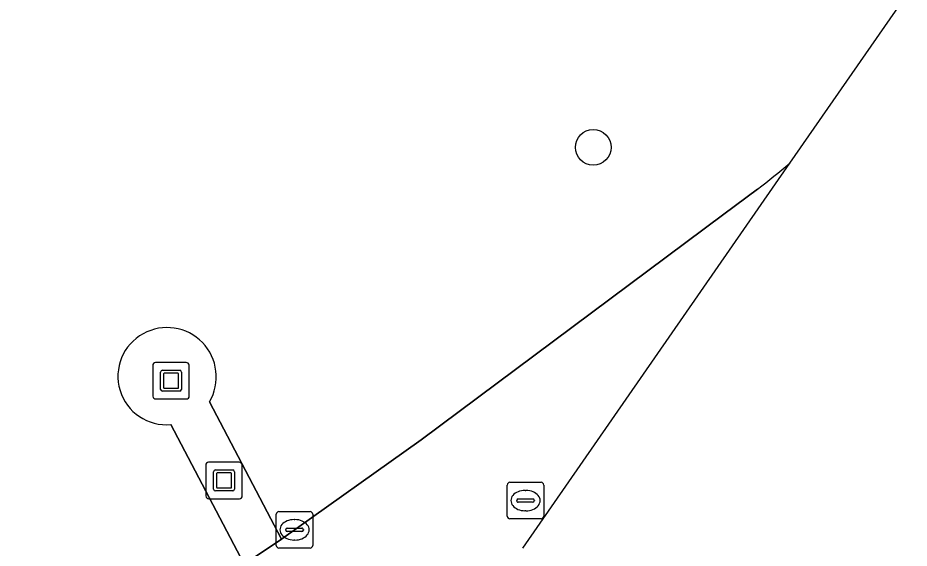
# Model space of a CAD drawing. Extents: x 157692 to 159674, y 381452 to 383291.
# Drawn here: x 159634.96 to 159659.42, y 382487.61 to 382502.15 of the extents above; entities that cross this region are included whole.
import ezdxf

# ---------------------------------------------------------------- set-up
doc = ezdxf.new("R2010")
doc.units = 0
for name, color, linetype in [('IMGEO_Berm_groen', 7, 'Continuous'), ('IMGEO_Boom', 7, 'Continuous'), ('IMGEO_Kolk', 7, 'Continuous'), ('IMGEO_Kunstobject', 7, 'Continuous'), ('IMGEO_Rijbaan_regionaal_gesloten', 7, 'Continuous'), ('IMGEO_Rioolput', 7, 'Continuous'), ('IMGEO_Voetpad_open', 7, 'Continuous')]:
    doc.layers.add(name, color=color, linetype=linetype)

msp = doc.modelspace()

# ---------------------------------------------------------------- linework, layer by layer
at = {"layer": 'IMGEO_Berm_groen'}
for points in [[(159656.145, 382498.172), (159659.417, 382502.889), (159659.05, 382503.484), (159657.497, 382506.001), (159657.229, 382506.759), (159656.985, 382508.242), (159656.716, 382508.993), (159653.436, 382514.281), (159651.074, 382517.668)], [(159640.221, 382491.623), (159642.196, 382487.862), (159646.031, 382490.579), (159654.332, 382496.768), (159655.26, 382497.46)], [(159622.517, 382476.542), (159635.53, 382483.761), (159639, 382485.782), (159641.173, 382487.178), (159639.162, 382491.004)]]:
    msp.add_lwpolyline(points, dxfattribs=at)
for centre, radius, start, end in [((159644.115, 382512.229), 18.502, 307.0398, 310.5568), ((159639.058, 382492.31), 1.351, 329.4421, 118.8792), ((159639.038, 382492.326), 1.328, 118.4937, 275.3393)]:
    msp.add_arc(centre, radius, start, end, dxfattribs=at)
at = {"layer": 'IMGEO_Boom'}
msp.add_circle((159650.75, 382498.603), 0.489, dxfattribs=at)
at = {"layer": 'IMGEO_Kolk'}
for p, q in [((159642.054, 382487.69), (159642.054, 382488.542)), ((159642.129, 382488.616), (159642.981, 382488.616)), ((159643.055, 382488.542), (159643.055, 382487.69)), ((159642.542, 382488.396), (159642.567, 382488.396)), ((159642.313, 382488.11), (159642.313, 382488.122)), ((159642.751, 382488.073), (159642.353, 382488.073)), ((159642.356, 382488.159), (159642.754, 382488.159)), ((159642.797, 382488.122), (159642.797, 382488.11)), ((159642.565, 382487.836), (159642.54, 382487.836)), ((159642.981, 382487.616), (159642.129, 382487.616))]:
    msp.add_line(p, q, dxfattribs=at)
for points in [[(159642.054, 382487.69), (159642.054, 382488.542)], [(159642.129, 382488.616), (159642.981, 382488.616)], [(159643.055, 382488.542), (159643.055, 382487.69)], [(159642.981, 382487.616), (159642.129, 382487.616)]]:
    msp.add_lwpolyline(points, dxfattribs=at)
for centre, radius, start, end in [((159642.131, 382488.54), 0.0765, 91.552, 178.448), ((159642.131, 382488.54), 0.0765, 91.552, 178.448), ((159642.979, 382488.54), 0.0765, 1.552, 88.448), ((159642.979, 382488.54), 0.0765, 1.552, 88.448), ((159642.353, 382488.119), 0.0403, 85.8775, 175.7526), ((159642.35, 382488.109), 0.0366, 178.938, 274.7102), ((159642.754, 382488.116), 0.043, 264.8664, 352.4533), ((159642.758, 382488.121), 0.0386, 1.7309, 96.639), ((159642.131, 382487.692), 0.0765, 181.552, 268.448), ((159642.131, 382487.692), 0.0765, 181.552, 268.448), ((159642.979, 382487.692), 0.0765, 271.552, 358.448), ((159642.979, 382487.692), 0.0765, 271.552, 358.448)]:
    msp.add_arc(centre, radius, start, end, dxfattribs=at)
for centre, major_axis, ratio, start_param, end_param in [((159642.541, 382488.116), (-0.387, 0.002), 0.722429, 4.712389, 7.853982), ((159642.566, 382488.116), (-0.39, 0.002), 0.717154, 1.570796, 4.712389)]:
    msp.add_ellipse(centre, major_axis=major_axis, ratio=ratio, start_param=start_param, end_param=end_param, dxfattribs=at)
at = {"layer": 'IMGEO_Kunstobject'}
for p, q in [((159639.582, 382492.703), (159638.741, 382492.703)), ((159639.582, 382492.703), (159638.741, 382492.703)), ((159638.666, 382492.619), (159638.666, 382491.778)), ((159638.666, 382492.619), (159638.666, 382491.778)), ((159638.88, 382491.967), (159638.88, 382492.441)), ((159638.93, 382492.491), (159639.404, 382492.491)), ((159638.96, 382492.391), (159638.96, 382492.017)), ((159639.354, 382492.411), (159638.98, 382492.411)), ((159639.374, 382492.017), (159639.374, 382492.391)), ((159639.454, 382492.441), (159639.454, 382491.967)), ((159639.666, 382491.787), (159639.666, 382492.628)), ((159639.666, 382491.787), (159639.666, 382492.628)), ((159639.404, 382491.917), (159638.93, 382491.917)), ((159638.98, 382491.997), (159639.354, 382491.997)), ((159638.75, 382491.703), (159639.591, 382491.703)), ((159638.75, 382491.703), (159639.591, 382491.703)), ((159641.036, 382489.969), (159640.195, 382489.969)), ((159641.036, 382489.969), (159640.195, 382489.969)), ((159640.12, 382489.885), (159640.12, 382489.044)), ((159640.12, 382489.885), (159640.12, 382489.044)), ((159640.334, 382489.233), (159640.334, 382489.707)), ((159640.384, 382489.757), (159640.858, 382489.757)), ((159640.908, 382489.707), (159640.908, 382489.233)), ((159641.12, 382489.053), (159641.12, 382489.894)), ((159641.12, 382489.053), (159641.12, 382489.894)), ((159640.414, 382489.657), (159640.414, 382489.283)), ((159640.808, 382489.677), (159640.434, 382489.677)), ((159640.828, 382489.283), (159640.828, 382489.657)), ((159640.434, 382489.263), (159640.808, 382489.263)), ((159640.204, 382488.969), (159641.045, 382488.969)), ((159640.204, 382488.969), (159641.045, 382488.969)), ((159640.858, 382489.183), (159640.384, 382489.183))]:
    msp.add_line(p, q, dxfattribs=at)
for centre, radius, start, end in [((159638.744, 382492.625), 0.0779, 92.4484, 184.2845), ((159638.744, 382492.625), 0.0779, 92.4484, 184.2845), ((159639.588, 382492.625), 0.0779, 2.4484, 94.2845), ((159639.588, 382492.625), 0.0779, 2.4484, 94.2845), ((159638.93, 382492.441), 0.05, 90, 180), ((159638.98, 382492.391), 0.02, 90, 180), ((159639.354, 382492.391), 0.02, 360, 90), ((159639.404, 382492.441), 0.05, 360, 90), ((159638.93, 382491.967), 0.05, 180, 270), ((159638.98, 382492.017), 0.02, 180, 270), ((159639.354, 382492.017), 0.02, 270, 0), ((159639.404, 382491.967), 0.05, 270, 0), ((159638.744, 382491.781), 0.0779, 182.4484, 274.2845), ((159638.744, 382491.781), 0.0779, 182.4484, 274.2845), ((159639.588, 382491.781), 0.0779, 272.4484, 4.2845), ((159639.588, 382491.781), 0.0779, 272.4484, 4.2845), ((159640.198, 382489.891), 0.0779, 92.4484, 184.2845), ((159640.198, 382489.891), 0.0779, 92.4484, 184.2845), ((159641.042, 382489.891), 0.0779, 2.4484, 94.2845), ((159641.042, 382489.891), 0.0779, 2.4484, 94.2845), ((159640.384, 382489.707), 0.05, 90, 180), ((159640.858, 382489.707), 0.05, 360, 90), ((159640.434, 382489.657), 0.02, 90, 180), ((159640.808, 382489.657), 0.02, 360, 90), ((159640.384, 382489.233), 0.05, 180, 270), ((159640.434, 382489.283), 0.02, 180, 270), ((159640.808, 382489.283), 0.02, 270, 0), ((159640.858, 382489.233), 0.05, 270, 0), ((159640.198, 382489.047), 0.0779, 182.4484, 274.2845), ((159640.198, 382489.047), 0.0779, 182.4484, 274.2845), ((159641.042, 382489.047), 0.0779, 272.4484, 4.2845), ((159641.042, 382489.047), 0.0779, 272.4484, 4.2845)]:
    msp.add_arc(centre, radius, start, end, dxfattribs=at)
at = {"layer": 'IMGEO_Rijbaan_regionaal_gesloten'}
for points in [[(159648.82, 382487.61), (159656.145, 382498.172)], [(159655.26, 382497.46), (159654.332, 382496.768), (159646.031, 382490.579), (159642.196, 382487.862), (159641.173, 382487.178), (159639, 382485.782), (159635.53, 382483.761), (159622.517, 382476.542), (159596.118, 382462.095), (159583.182, 382455.027), (159580.476, 382453.7), (159574.05, 382450.037), (159570.646, 382448.203), (159567.082, 382446.2), (159563.66, 382444.341), (159556.376, 382440.246)]]:
    msp.add_lwpolyline(points, dxfattribs=at)
msp.add_arc((159644.115, 382512.229), 18.502, 307.0398, 310.5568, dxfattribs=at)
at = {"layer": 'IMGEO_Rioolput'}
for p, q in [((159648.391, 382488.492), (159648.391, 382489.344)), ((159648.466, 382489.418), (159649.318, 382489.418)), ((159649.392, 382489.344), (159649.392, 382488.492)), ((159648.879, 382489.198), (159648.904, 382489.198)), ((159648.65, 382488.912), (159648.65, 382488.924)), ((159649.088, 382488.875), (159648.69, 382488.875)), ((159648.693, 382488.961), (159649.091, 382488.961)), ((159649.134, 382488.924), (159649.134, 382488.912)), ((159648.902, 382488.638), (159648.877, 382488.638)), ((159649.318, 382488.418), (159648.466, 382488.418))]:
    msp.add_line(p, q, dxfattribs=at)
for points in [[(159648.391, 382488.492), (159648.391, 382489.344)], [(159648.466, 382489.418), (159649.318, 382489.418)], [(159649.392, 382489.344), (159649.392, 382488.492)], [(159649.318, 382488.418), (159648.466, 382488.418)]]:
    msp.add_lwpolyline(points, dxfattribs=at)
for centre, radius, start, end in [((159648.468, 382489.342), 0.0765, 91.552, 178.448), ((159648.468, 382489.342), 0.0765, 91.552, 178.448), ((159649.316, 382489.342), 0.0765, 1.552, 88.448), ((159649.316, 382489.342), 0.0765, 1.552, 88.448), ((159648.69, 382488.921), 0.0403, 85.8775, 175.7526), ((159648.687, 382488.911), 0.0366, 178.938, 274.7102), ((159649.091, 382488.918), 0.043, 264.8664, 352.4533), ((159649.095, 382488.923), 0.0386, 1.7309, 96.639), ((159648.468, 382488.494), 0.0765, 181.552, 268.448), ((159648.468, 382488.494), 0.0765, 181.552, 268.448), ((159649.316, 382488.494), 0.0765, 271.552, 358.448), ((159649.316, 382488.494), 0.0765, 271.552, 358.448)]:
    msp.add_arc(centre, radius, start, end, dxfattribs=at)
for centre, major_axis, ratio, start_param, end_param in [((159648.878, 382488.918), (-0.387, 0.002), 0.722429, 4.712389, 7.853982), ((159648.903, 382488.918), (-0.39, 0.002), 0.717154, 1.570796, 4.712389)]:
    msp.add_ellipse(centre, major_axis=major_axis, ratio=ratio, start_param=start_param, end_param=end_param, dxfattribs=at)
at = {"layer": 'IMGEO_Voetpad_open'}
msp.add_lwpolyline([(159639.162, 382491.004), (159641.173, 382487.178), (159642.196, 382487.862), (159640.221, 382491.623)], dxfattribs=at)
for centre, radius, start, end in [((159639.058, 382492.31), 1.351, 329.4421, 118.8792), ((159639.038, 382492.326), 1.328, 118.4937, 275.3393)]:
    msp.add_arc(centre, radius, start, end, dxfattribs=at)

doc.saveas('drawing.dxf')
